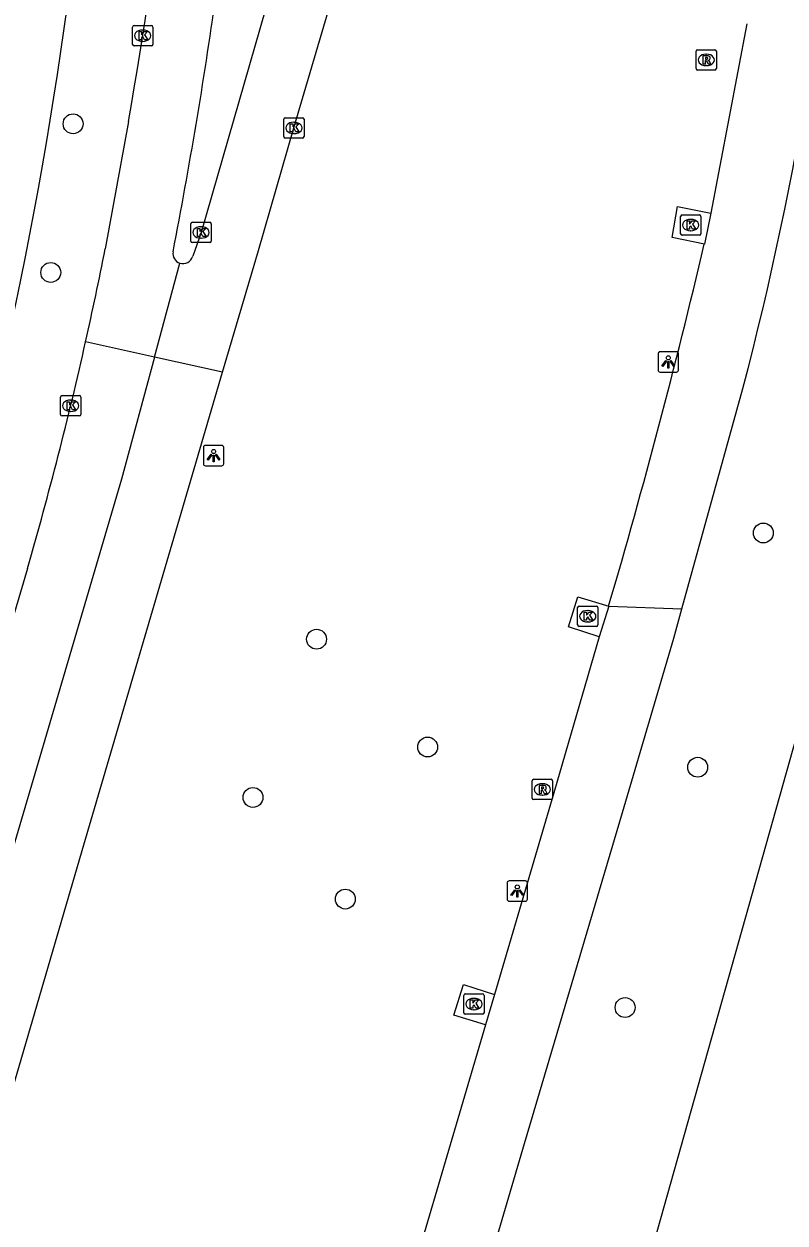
# Model space of a CAD drawing. Extents: x 159822 to 160765, y 380693 to 381634.
# Drawn here: x 160555 to 160592.4, y 381314.1 to 381373 of the extents above; entities that cross this region are included whole.
import ezdxf

# ---------------------------------------------------------------- set-up
doc = ezdxf.new("R2010")
doc.units = 0
for name, color, linetype in [('IMGEO_Berm_groen', 7, 'Continuous'), ('IMGEO_Boom', 7, 'Continuous'), ('IMGEO_Fietspad_gesloten', 7, 'Continuous'), ('IMGEO_Kolk', 7, 'Continuous'), ('IMGEO_Lichtpunt', 7, 'Continuous'), ('IMGEO_Rijbaan_regionaal_gesloten', 7, 'Continuous'), ('IMGEO_Rioolput', 7, 'Continuous')]:
    doc.layers.add(name, color=color, linetype=linetype)

msp = doc.modelspace()

# ---------------------------------------------------------------- linework, layer by layer
at = {"layer": 'IMGEO_Berm_groen'}
for points in [[(160588.452, 381362.193), (160586.865, 381362.521), (160587.139, 381364.05), (160588.771, 381363.722)], [(160542.631, 381145.786), (160538.852, 381151.851), (160567.635, 381250), (160582.13, 381299.432), (160596.164, 381349.252), (160603.182, 381352.594)], [(160583.273, 381342.892), (160581.761, 381343.375), (160582.229, 381344.857), (160583.745, 381344.392)], [(160577.681, 381323.798), (160576.13, 381324.27), (160576.594, 381325.778), (160578.125, 381325.295)]]:
    msp.add_lwpolyline(points, dxfattribs=at)
at = {"layer": 'IMGEO_Boom'}
for centre in [(160557.391, 381368.119), (160556.293, 381360.807), (160591.354, 381347.996), (160569.372, 381342.768), (160574.837, 381337.465), (160588.125, 381336.471), (160566.243, 381334.987), (160570.787, 381329.987), (160584.553, 381324.654)]:
    msp.add_circle(centre, 0.489, dxfattribs=at)
at = {"layer": 'IMGEO_Fietspad_gesloten'}
for points in [[(160590.535, 381373.03), (160588.771, 381363.722)], [(160588.771, 381363.722), (160588.452, 381362.193)], [(160587.347, 381344.267), (160590.351, 381355.105)], [(160583.745, 381344.392), (160583.273, 381342.892)], [(160583.745, 381344.392), (160587.347, 381344.267)], [(160526.301, 381136.317), (160529.801, 381148.638), (160537.538, 381175.138), (160547.839, 381209.861), (160559.686, 381250), (160560.818, 381253.836), (160573.222, 381296.256), (160579.598, 381317.965), (160584.42, 381334.238), (160586.944, 381342.814), (160587.347, 381344.267)], [(160583.273, 381342.892), (160581.05, 381335.216), (160578.125, 381325.295)], [(160578.125, 381325.295), (160577.681, 381323.798)], [(160577.681, 381323.798), (160572.515, 381306.254)]]:
    msp.add_lwpolyline(points, dxfattribs=at)
for centre, radius, start, end in [((160359.981, 381400.46), 198.904, 346.09563, 356.60901), ((160427.932, 381397.66), 167.901, 345.31799, 356.29242), ((160249.36, 381442.334), 348.433, 343.67459, 346.70271)]:
    msp.add_arc(centre, radius, start, end, dxfattribs=at)
at = {"layer": 'IMGEO_Kolk'}
for p, q in [((160560.317, 381372.028), (160560.317, 381372.88)), ((160560.392, 381372.954), (160561.244, 381372.954)), ((160560.805, 381372.734), (160560.83, 381372.734)), ((160561.318, 381372.88), (160561.318, 381372.028)), ((160560.828, 381372.174), (160560.803, 381372.174)), ((160561.244, 381371.954), (160560.392, 381371.954)), ((160567.758, 381367.491), (160567.758, 381368.343)), ((160567.833, 381368.417), (160568.685, 381368.417)), ((160568.246, 381368.197), (160568.271, 381368.197)), ((160568.759, 381368.343), (160568.759, 381367.491)), ((160568.685, 381367.417), (160567.833, 381367.417)), ((160568.269, 381367.637), (160568.244, 381367.637)), ((160563.187, 381362.349), (160563.187, 381363.201)), ((160563.262, 381363.275), (160564.114, 381363.275)), ((160564.188, 381363.201), (160564.188, 381362.349)), ((160587.281, 381362.714), (160587.281, 381363.566)), ((160587.356, 381363.64), (160588.208, 381363.64)), ((160587.769, 381363.42), (160587.794, 381363.42)), ((160588.282, 381363.566), (160588.282, 381362.714)), ((160563.675, 381363.055), (160563.7, 381363.055)), ((160588.208, 381362.64), (160587.356, 381362.64)), ((160587.792, 381362.86), (160587.767, 381362.86)), ((160564.114, 381362.275), (160563.262, 381362.275)), ((160563.698, 381362.495), (160563.673, 381362.495)), ((160556.772, 381353.826), (160556.772, 381354.678)), ((160556.847, 381354.752), (160557.699, 381354.752)), ((160557.26, 381354.532), (160557.285, 381354.532)), ((160557.773, 381354.678), (160557.773, 381353.826)), ((160557.699, 381353.752), (160556.847, 381353.752)), ((160557.283, 381353.972), (160557.258, 381353.972)), ((160582.217, 381343.472), (160582.217, 381344.324)), ((160582.292, 381344.398), (160583.144, 381344.398)), ((160583.218, 381344.324), (160583.218, 381343.472)), ((160582.705, 381344.178), (160582.73, 381344.178)), ((160583.144, 381343.398), (160582.292, 381343.398)), ((160582.728, 381343.618), (160582.703, 381343.618)), ((160576.614, 381324.398), (160576.614, 381325.25)), ((160576.689, 381325.324), (160577.541, 381325.324)), ((160577.102, 381325.104), (160577.127, 381325.104)), ((160577.615, 381325.25), (160577.615, 381324.398)), ((160577.541, 381324.324), (160576.689, 381324.324)), ((160577.125, 381324.544), (160577.1, 381324.544))]:
    msp.add_line(p, q, dxfattribs=at)
for points in [[(160560.317, 381372.028), (160560.317, 381372.88)], [(160560.392, 381372.954), (160561.244, 381372.954)], [(160560.638, 381372.654), (160560.761, 381372.654), (160560.761, 381372.503), (160560.891, 381372.654), (160561.055, 381372.654), (160560.909, 381372.503), (160561.062, 381372.254), (160560.91, 381372.254), (160560.825, 381372.418), (160560.761, 381372.351), (160560.761, 381372.254), (160560.638, 381372.254), (160560.638, 381372.654)], [(160561.318, 381372.88), (160561.318, 381372.028)], [(160561.244, 381371.954), (160560.392, 381371.954)], [(160567.758, 381367.491), (160567.758, 381368.343)], [(160567.833, 381368.417), (160568.685, 381368.417)], [(160568.079, 381368.117), (160568.202, 381368.117), (160568.202, 381367.966), (160568.332, 381368.117), (160568.496, 381368.117), (160568.35, 381367.966), (160568.503, 381367.717), (160568.351, 381367.717), (160568.266, 381367.881), (160568.202, 381367.814), (160568.202, 381367.717), (160568.079, 381367.717), (160568.079, 381368.117)], [(160568.759, 381368.343), (160568.759, 381367.491)], [(160568.685, 381367.417), (160567.833, 381367.417)], [(160563.187, 381362.349), (160563.187, 381363.201)], [(160563.262, 381363.275), (160564.114, 381363.275)], [(160564.188, 381363.201), (160564.188, 381362.349)], [(160587.281, 381362.714), (160587.281, 381363.566)], [(160587.356, 381363.64), (160588.208, 381363.64)], [(160587.602, 381363.34), (160587.725, 381363.34), (160587.725, 381363.189), (160587.855, 381363.34), (160588.019, 381363.34), (160587.873, 381363.189), (160588.026, 381362.94), (160587.874, 381362.94), (160587.789, 381363.104), (160587.725, 381363.037), (160587.725, 381362.94), (160587.602, 381362.94), (160587.602, 381363.34)], [(160588.282, 381363.566), (160588.282, 381362.714)], [(160563.508, 381362.975), (160563.631, 381362.975), (160563.631, 381362.824), (160563.761, 381362.975), (160563.925, 381362.975), (160563.779, 381362.824), (160563.932, 381362.575), (160563.78, 381362.575), (160563.695, 381362.739), (160563.631, 381362.672), (160563.631, 381362.575), (160563.508, 381362.575), (160563.508, 381362.975)], [(160588.208, 381362.64), (160587.356, 381362.64)], [(160564.114, 381362.275), (160563.262, 381362.275)], [(160556.772, 381353.826), (160556.772, 381354.678)], [(160556.847, 381354.752), (160557.699, 381354.752)], [(160557.093, 381354.452), (160557.216, 381354.452), (160557.216, 381354.301), (160557.346, 381354.452), (160557.51, 381354.452), (160557.364, 381354.301), (160557.517, 381354.052), (160557.365, 381354.052), (160557.28, 381354.216), (160557.216, 381354.149), (160557.216, 381354.052), (160557.093, 381354.052), (160557.093, 381354.452)], [(160557.773, 381354.678), (160557.773, 381353.826)], [(160557.699, 381353.752), (160556.847, 381353.752)], [(160582.217, 381343.472), (160582.217, 381344.324)], [(160582.292, 381344.398), (160583.144, 381344.398)], [(160583.218, 381344.324), (160583.218, 381343.472)], [(160582.538, 381344.098), (160582.661, 381344.098), (160582.661, 381343.947), (160582.791, 381344.098), (160582.955, 381344.098), (160582.809, 381343.947), (160582.962, 381343.698), (160582.81, 381343.698), (160582.725, 381343.862), (160582.661, 381343.795), (160582.661, 381343.698), (160582.538, 381343.698), (160582.538, 381344.098)], [(160583.144, 381343.398), (160582.292, 381343.398)], [(160576.614, 381324.398), (160576.614, 381325.25)], [(160576.689, 381325.324), (160577.541, 381325.324)], [(160576.935, 381325.024), (160577.058, 381325.024), (160577.058, 381324.873), (160577.188, 381325.024), (160577.352, 381325.024), (160577.206, 381324.873), (160577.359, 381324.624), (160577.207, 381324.624), (160577.122, 381324.788), (160577.058, 381324.721), (160577.058, 381324.624), (160576.935, 381324.624), (160576.935, 381325.024)], [(160577.615, 381325.25), (160577.615, 381324.398)], [(160577.541, 381324.324), (160576.689, 381324.324)]]:
    msp.add_lwpolyline(points, dxfattribs=at)
for centre, start, end in [((160560.394, 381372.878), 91.55205, 178.44795), ((160560.394, 381372.878), 91.55205, 178.44795), ((160561.242, 381372.878), 1.55205, 88.44795), ((160561.242, 381372.878), 1.55205, 88.44795), ((160560.394, 381372.03), 181.55205, 268.44795), ((160560.394, 381372.03), 181.55205, 268.44795), ((160561.242, 381372.03), 271.55205, 358.44795), ((160561.242, 381372.03), 271.55205, 358.44795), ((160567.835, 381368.341), 91.55205, 178.44795), ((160567.835, 381368.341), 91.55205, 178.44795), ((160568.683, 381368.341), 1.55205, 88.44795), ((160568.683, 381368.341), 1.55205, 88.44795), ((160567.835, 381367.493), 181.55205, 268.44795), ((160567.835, 381367.493), 181.55205, 268.44795), ((160568.683, 381367.493), 271.55205, 358.44795), ((160568.683, 381367.493), 271.55205, 358.44795), ((160563.264, 381363.199), 91.55205, 178.44795), ((160563.264, 381363.199), 91.55205, 178.44795), ((160564.112, 381363.199), 1.55205, 88.44795), ((160564.112, 381363.199), 1.55205, 88.44795), ((160587.358, 381363.564), 91.55205, 178.44795), ((160587.358, 381363.564), 91.55205, 178.44795), ((160588.206, 381363.564), 1.55205, 88.44795), ((160588.206, 381363.564), 1.55205, 88.44795), ((160587.358, 381362.716), 181.55205, 268.44795), ((160587.358, 381362.716), 181.55205, 268.44795), ((160588.206, 381362.716), 271.55205, 358.44795), ((160588.206, 381362.716), 271.55205, 358.44795), ((160563.264, 381362.351), 181.55205, 268.44795), ((160563.264, 381362.351), 181.55205, 268.44795), ((160564.112, 381362.351), 271.55205, 358.44795), ((160564.112, 381362.351), 271.55205, 358.44795), ((160556.849, 381354.676), 91.55205, 178.44795), ((160556.849, 381354.676), 91.55205, 178.44795), ((160557.697, 381354.676), 1.55205, 88.44795), ((160557.697, 381354.676), 1.55205, 88.44795), ((160556.849, 381353.828), 181.55205, 268.44795), ((160556.849, 381353.828), 181.55205, 268.44795), ((160557.697, 381353.828), 271.55205, 358.44795), ((160557.697, 381353.828), 271.55205, 358.44795), ((160582.294, 381344.322), 91.55205, 178.44795), ((160582.294, 381344.322), 91.55205, 178.44795), ((160583.142, 381344.322), 1.55205, 88.44795), ((160583.142, 381344.322), 1.55205, 88.44795), ((160582.294, 381343.474), 181.55205, 268.44795), ((160582.294, 381343.474), 181.55205, 268.44795), ((160583.142, 381343.474), 271.55205, 358.44795), ((160583.142, 381343.474), 271.55205, 358.44795), ((160576.691, 381325.248), 91.55205, 178.44795), ((160576.691, 381325.248), 91.55205, 178.44795), ((160577.539, 381325.248), 1.55205, 88.44795), ((160577.539, 381325.248), 1.55205, 88.44795), ((160576.691, 381324.4), 181.55205, 268.44795), ((160576.691, 381324.4), 181.55205, 268.44795), ((160577.539, 381324.4), 271.55205, 358.44795), ((160577.539, 381324.4), 271.55205, 358.44795)]:
    msp.add_arc(centre, 0.0765, start, end, dxfattribs=at)
for centre, major_axis, ratio, start_param, end_param in [((160560.804, 381372.454), (-0.387, 0.002), 0.722429, 4.712389, 7.853982), ((160560.829, 381372.454), (-0.39, 0.002), 0.717154, 1.570796, 4.712389), ((160568.245, 381367.917), (-0.387, 0.002), 0.722429, 4.712389, 7.853982), ((160568.27, 381367.917), (-0.39, 0.002), 0.717154, 1.570796, 4.712389), ((160587.768, 381363.14), (-0.387, 0.002), 0.722429, 4.712389, 7.853982), ((160587.793, 381363.14), (-0.39, 0.002), 0.717154, 1.570796, 4.712389), ((160563.674, 381362.775), (-0.387, 0.002), 0.722429, 4.712389, 7.853982), ((160563.699, 381362.775), (-0.39, 0.002), 0.717154, 1.570796, 4.712389), ((160557.259, 381354.252), (-0.387, 0.002), 0.722429, 4.712389, 7.853982), ((160557.284, 381354.252), (-0.39, 0.002), 0.717154, 1.570796, 4.712389), ((160582.704, 381343.898), (-0.387, 0.002), 0.722429, 4.712389, 7.853982), ((160582.729, 381343.898), (-0.39, 0.002), 0.717154, 1.570796, 4.712389), ((160577.101, 381324.824), (-0.387, 0.002), 0.722429, 4.712389, 7.853982), ((160577.126, 381324.824), (-0.39, 0.002), 0.717154, 1.570796, 4.712389)]:
    msp.add_ellipse(centre, major_axis=major_axis, ratio=ratio, start_param=start_param, end_param=end_param, dxfattribs=at)
at = {"layer": 'IMGEO_Lichtpunt'}
for p, q in [((160586.178, 381356.812), (160586.178, 381356.005)), ((160586.178, 381356.812), (160586.178, 381356.005)), ((160587.08, 381356.907), (160586.272, 381356.907)), ((160587.08, 381356.907), (160586.272, 381356.907)), ((160587.174, 381356.005), (160587.174, 381356.812)), ((160587.174, 381356.005), (160587.174, 381356.812)), ((160586.272, 381355.911), (160587.08, 381355.911)), ((160586.272, 381355.911), (160587.08, 381355.911)), ((160563.806, 381352.203), (160563.806, 381351.396)), ((160563.806, 381352.203), (160563.806, 381351.396)), ((160564.708, 381352.298), (160563.9, 381352.298)), ((160564.708, 381352.298), (160563.9, 381352.298)), ((160564.802, 381351.396), (160564.802, 381352.203)), ((160564.802, 381351.396), (160564.802, 381352.203)), ((160563.9, 381351.302), (160564.708, 381351.302)), ((160563.9, 381351.302), (160564.708, 381351.302)), ((160578.751, 381330.786), (160578.751, 381329.979)), ((160578.751, 381330.786), (160578.751, 381329.979)), ((160579.653, 381330.881), (160578.845, 381330.881)), ((160579.653, 381330.881), (160578.845, 381330.881)), ((160579.747, 381329.979), (160579.747, 381330.786)), ((160579.747, 381329.979), (160579.747, 381330.786)), ((160578.845, 381329.885), (160579.653, 381329.885)), ((160578.845, 381329.885), (160579.653, 381329.885))]:
    msp.add_line(p, q, dxfattribs=at)
for points in [[(160586.552, 381356.476), (160586.591, 381356.448), (160586.403, 381356.186), (160586.365, 381356.213), (160586.552, 381356.476)], [(160586.654, 381356.428), (160586.701, 381356.428), (160586.701, 381356.106), (160586.654, 381356.106), (160586.654, 381356.428)], [(160586.764, 381356.448), (160586.802, 381356.475), (160586.989, 381356.213), (160586.95, 381356.185), (160586.764, 381356.448)], [(160564.18, 381351.867), (160564.219, 381351.839), (160564.031, 381351.577), (160563.993, 381351.604), (160564.18, 381351.867)], [(160564.282, 381351.819), (160564.329, 381351.819), (160564.329, 381351.497), (160564.282, 381351.497), (160564.282, 381351.819)], [(160564.392, 381351.839), (160564.43, 381351.866), (160564.617, 381351.604), (160564.578, 381351.576), (160564.392, 381351.839)], [(160579.125, 381330.45), (160579.164, 381330.422), (160578.976, 381330.16), (160578.938, 381330.187), (160579.125, 381330.45)], [(160579.227, 381330.402), (160579.274, 381330.402), (160579.274, 381330.08), (160579.227, 381330.08), (160579.227, 381330.402)], [(160579.337, 381330.422), (160579.375, 381330.449), (160579.562, 381330.187), (160579.523, 381330.159), (160579.337, 381330.422)]]:
    msp.add_lwpolyline(points, dxfattribs=at)
for centre in [(160586.677, 381356.61), (160564.305, 381352.001), (160579.25, 381330.584)]:
    msp.add_circle(centre, 0.0994, dxfattribs=at)
for centre, start, end in [((160586.272, 381356.812), 90, 180), ((160586.272, 381356.812), 90, 180), ((160587.08, 381356.812), 0, 90), ((160587.08, 381356.812), 0, 90), ((160586.272, 381356.005), 180, 270), ((160586.272, 381356.005), 180, 270), ((160587.08, 381356.005), 270, 0), ((160587.08, 381356.005), 270, 360), ((160563.9, 381352.203), 90, 180), ((160563.9, 381352.203), 90, 180), ((160564.708, 381352.203), 0, 90), ((160564.708, 381352.203), 0, 90), ((160563.9, 381351.396), 180, 270), ((160563.9, 381351.396), 180, 270), ((160564.708, 381351.396), 270, 0), ((160564.708, 381351.396), 270, 360), ((160578.845, 381330.786), 90, 180), ((160578.845, 381330.786), 90, 180), ((160579.653, 381330.786), 0, 90), ((160579.653, 381330.786), 0, 90), ((160578.845, 381329.979), 180, 270), ((160578.845, 381329.979), 180, 270), ((160579.653, 381329.979), 270, 0), ((160579.653, 381329.979), 270, 360)]:
    msp.add_arc(centre, 0.0946, start, end, dxfattribs=at)
at = {"layer": 'IMGEO_Rijbaan_regionaal_gesloten'}
for points in [[(160564.749, 381355.905), (160566.508, 381361.893), (160568.258, 381367.918), (160574.332, 381388.546), (160576.952, 381397.45)], [(160567.925, 381377.461), (160563.689, 381362.775), (160563.276, 381361.613)], [(160560.118, 381368.238), (160558.975, 381361.974)], [(160561.393, 381356.646), (160562.643, 381361.27)], [(160561.393, 381356.646), (160558.007, 381357.393)], [(160561.393, 381356.646), (160559.769, 381350.636), (160498.994, 381144.105)], [(160564.749, 381355.905), (160561.393, 381356.646)], [(160502.119, 381143.165), (160533.676, 381250), (160541.073, 381275.043), (160557.917, 381332.651), (160562.989, 381349.916), (160564.749, 381355.905)], [(160555.147, 381346.252), (160551.381, 381333.543), (160545.897, 381314.788), (160539.811, 381294.152), (160534.393, 381275.382), (160528.594, 381255.728), (160526.897, 381250), (160516.922, 381216.342), (160511.125, 381196.73), (160505.316, 381177.021), (160500, 381159.024), (160495.869, 381145.045)]]:
    msp.add_lwpolyline(points, dxfattribs=at)
for centre, radius, start, end in [((160365.585, 381402.725), 197.567, 349.94697, 357.73528), ((160316.086, 381409.517), 250.803, 349.0367, 351.95001), ((160369.878, 381399.539), 192.792, 347.37273, 348.76425), ((160562.796, 381361.737), 0.492, 170.424, 251.90172), ((160562.798, 381361.739), 0.494, 251.72405, 345.1793), ((160373.948, 381398.705), 188.638, 343.85544, 347.3496)]:
    msp.add_arc(centre, radius, start, end, dxfattribs=at)
at = {"layer": 'IMGEO_Rioolput'}
for p, q in [((160588.044, 381370.838), (160588.044, 381371.69)), ((160588.119, 381371.764), (160588.971, 381371.764)), ((160588.532, 381371.544), (160588.557, 381371.544)), ((160589.045, 381371.69), (160589.045, 381370.838)), ((160588.555, 381370.984), (160588.53, 381370.984)), ((160588.971, 381370.764), (160588.119, 381370.764)), ((160579.981, 381334.954), (160579.981, 381335.806)), ((160580.056, 381335.88), (160580.908, 381335.88)), ((160580.469, 381335.66), (160580.494, 381335.66)), ((160580.982, 381335.806), (160580.982, 381334.954)), ((160580.908, 381334.88), (160580.056, 381334.88)), ((160580.492, 381335.1), (160580.467, 381335.1))]:
    msp.add_line(p, q, dxfattribs=at)
for points in [[(160588.044, 381370.838), (160588.044, 381371.69)], [(160588.119, 381371.764), (160588.971, 381371.764)], [(160588.633, 381371.462), (160588.381, 381371.464), (160588.381, 381371.064)], [(160589.045, 381371.69), (160589.045, 381370.838)], [(160588.381, 381371.064), (160588.505, 381371.064), (160588.505, 381371.226), (160588.516, 381371.226)], [(160588.559, 381371.383), (160588.505, 381371.383), (160588.505, 381371.302)], [(160588.505, 381371.302), (160588.557, 381371.302)], [(160588.563, 381371.197), (160588.634, 381371.064), (160588.774, 381371.064), (160588.709, 381371.19)], [(160588.971, 381370.764), (160588.119, 381370.764)], [(160579.981, 381334.954), (160579.981, 381335.806)], [(160580.056, 381335.88), (160580.908, 381335.88)], [(160580.57, 381335.578), (160580.318, 381335.58), (160580.318, 381335.18)], [(160580.496, 381335.499), (160580.442, 381335.499), (160580.442, 381335.418)], [(160580.982, 381335.806), (160580.982, 381334.954)], [(160580.908, 381334.88), (160580.056, 381334.88)], [(160580.318, 381335.18), (160580.442, 381335.18), (160580.442, 381335.342), (160580.453, 381335.342)], [(160580.442, 381335.418), (160580.494, 381335.418)], [(160580.5, 381335.313), (160580.571, 381335.18), (160580.711, 381335.18), (160580.646, 381335.306)]]:
    msp.add_lwpolyline(points, dxfattribs=at)
for centre, radius, start, end in [((160588.121, 381371.688), 0.0765, 91.55205, 178.44795), ((160588.121, 381371.688), 0.0765, 91.55205, 178.44795), ((160588.632, 381371.352), 0.109, 350.36119, 89.41601), ((160588.969, 381371.688), 0.0765, 1.55205, 88.44795), ((160588.969, 381371.688), 0.0765, 1.55205, 88.44795), ((160588.121, 381370.84), 0.0765, 181.55205, 268.44795), ((160588.121, 381370.84), 0.0765, 181.55205, 268.44795), ((160588.515, 381371.173), 0.0533, 26.02933, 88.69889), ((160588.541, 381371.491), 0.19, 274.7715, 282.96867), ((160588.565, 381371.287), 0.0964, 77.00612, 93.18647), ((160588.579, 381371.344), 0.0378, 276.66336, 79.67722), ((160588.63, 381371.352), 0.112, 277.58423, 350.98172), ((160588.614, 381371.137), 0.108, 29.51342, 73.79051), ((160588.969, 381370.84), 0.0765, 271.55205, 358.44795), ((160588.969, 381370.84), 0.0765, 271.55205, 358.44795), ((160580.058, 381335.804), 0.0765, 91.55205, 178.44795), ((160580.058, 381335.804), 0.0765, 91.55205, 178.44795), ((160580.502, 381335.403), 0.0964, 77.00612, 93.18647), ((160580.516, 381335.46), 0.0378, 276.66336, 79.67722), ((160580.569, 381335.468), 0.109, 350.36119, 89.41601), ((160580.567, 381335.468), 0.112, 277.58423, 350.98172), ((160580.906, 381335.804), 0.0765, 1.55205, 88.44795), ((160580.906, 381335.804), 0.0765, 1.55205, 88.44795), ((160580.058, 381334.956), 0.0765, 181.55205, 268.44795), ((160580.058, 381334.956), 0.0765, 181.55205, 268.44795), ((160580.452, 381335.289), 0.0533, 26.02933, 88.69889), ((160580.478, 381335.607), 0.19, 274.7715, 282.96867), ((160580.551, 381335.253), 0.108, 29.51342, 73.79051), ((160580.906, 381334.956), 0.0765, 271.55205, 358.44795), ((160580.906, 381334.956), 0.0765, 271.55205, 358.44795)]:
    msp.add_arc(centre, radius, start, end, dxfattribs=at)
for centre, major_axis, ratio, start_param, end_param in [((160588.531, 381371.264), (-0.387, 0.002), 0.722429, 4.712389, 7.853982), ((160588.556, 381371.264), (-0.39, 0.002), 0.717154, 1.570796, 4.712389), ((160580.468, 381335.38), (-0.387, 0.002), 0.722429, 4.712389, 7.853982), ((160580.493, 381335.38), (-0.39, 0.002), 0.717154, 1.570796, 4.712389)]:
    msp.add_ellipse(centre, major_axis=major_axis, ratio=ratio, start_param=start_param, end_param=end_param, dxfattribs=at)

doc.saveas('drawing.dxf')
